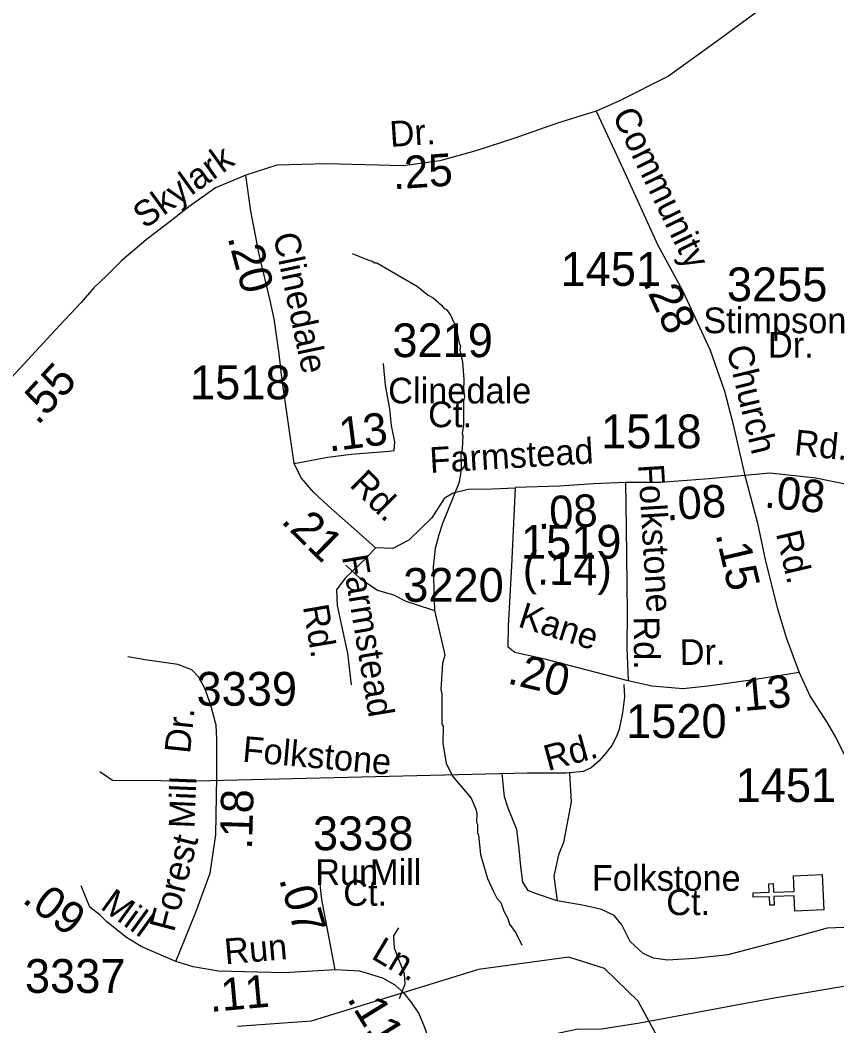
# Model space of a CAD drawing. Extents: x 1547597 to 1699558, y 810033 to 920809.
# Drawn here: x 1593314 to 1596336, y 876840 to 880561 of the extents above; entities that cross this region are included whole.
import ezdxf

# ---------------------------------------------------------------- set-up
doc = ezdxf.new("R2010")
doc.units = 0
for name, color, linetype in [('Exist Cultural Church CELL', 7, 'Continuous'), ('Exist Hydrographic Creek Single Shore', 7, 'Continuous'), ('Exist Hydrographic Misc Water Feature', 7, 'Continuous'), ('Exist Road Non-System Type 51', 7, 'Continuous'), ('Exist Road Non-System Type 51 Label', 7, 'Continuous'), ('Exist Road Secondary Mileage Hundredths English Label', 7, 'Continuous'), ('Exist Road Secondary Type 51 Attributed', 7, 'Continuous'), ('Exist Road Secondary Type 51 Label', 7, 'Continuous'), ('Exist Road Secondary Type 51 Number Label', 7, 'Continuous')]:
    doc.layers.add(name, color=color, linetype=linetype)

msp = doc.modelspace()

# ---------------------------------------------------------------- linework, layer by layer
at = {"layer": 'Exist Cultural Church CELL'}
msp.add_lwpolyline([(1596180.9, 877264.9), (1596178.5, 877321.8), (1596102.4, 877318.8), (1596103.7, 877286.8), (1596087.7, 877286.2), (1596086.5, 877318.1), (1596026.4, 877315.8), (1596025.7, 877331.8), (1596085.8, 877334.2), (1596084.6, 877366.1), (1596100.5, 877366.8), (1596101.8, 877334.8), (1596177.9, 877337.8), (1596175.7, 877395.4), (1596282.1, 877399.6), (1596287.2, 877269.1)], close=True, dxfattribs=at)
at = {"layer": 'Exist Hydrographic Creek Single Shore'}
msp.add_lwpolyline([(1596262.6, 875973.1), (1595876.6, 876420.8), (1595600.6, 876931.9), (1595476.6, 877052.6), (1595343.7, 877094.7), (1595009.6, 877049), (1594390.6, 876858), (1594118.1, 876837.3)], dxfattribs=at)
at = {"layer": 'Exist Hydrographic Misc Water Feature'}
for points in [[(1594542.8, 879697.9), (1594606.4, 879670.9), (1594614.4, 879670.7), (1594626.3, 879662.5), (1594634.3, 879662.4), (1594784.8, 879575.8), (1594824.3, 879543.2), (1594842.1, 879532.9), (1594873.7, 879506.3), (1594883.4, 879494.2), (1594891.3, 879490), (1594907, 879469.8), (1594918.6, 879441.6), (1594924.4, 879435.5), (1594939.3, 879361.2), (1594943.2, 879355.2), (1594940.9, 879339.2), (1594950.3, 879295.1), (1594955.2, 879231), (1594954.6, 879191.1), (1594958.2, 879167), (1594954, 879151.1), (1594954.5, 879063), (1594950, 879031.1), (1594951.9, 879023.1), (1594949.1, 878975.1), (1594944.7, 878951.2), (1594946.1, 878911.2), (1594943.6, 878879.3), (1594937, 878847.4), (1594876.7, 878698.3), (1594862.9, 878657), (1594849.1, 878606.6), (1594842.3, 878537.8), (1594846.9, 878377.2)], [(1594519.1, 878544.5), (1594571.6, 878495.5), (1594636.8, 878452.5), (1594695.5, 878434.6), (1594741.3, 878411.6), (1594775.8, 878400.1), (1594846.9, 878377.2)], [(1594846.9, 878377.2), (1594885, 878212.2), (1594876.4, 878180.5), (1594870.9, 878084.5), (1594874.6, 878068.5), (1594874.8, 877956.4), (1594878.7, 877948.4), (1594877.7, 877884.5), (1594890.5, 877812.2), (1594913.8, 877763.8), (1594982.5, 877682.7), (1594999.8, 877642.4), (1595003.5, 877626.3), (1595003, 877594.3), (1595006.9, 877586.3), (1595006.3, 877554.3), (1595010.2, 877546.2), (1595017.1, 877474.2), (1595043.7, 877385.7), (1595064.9, 877337.3), (1595078.4, 877313.1), (1595092.2, 877296.9), (1595103.6, 877264.7), (1595117.3, 877240.4), (1595124.9, 877216.3), (1595148.3, 877183.9), (1595170, 877138.7)]]:
    msp.add_lwpolyline(points, dxfattribs=at)
at = {"layer": 'Exist Road Non-System Type 51'}
for points in [[(1594629, 878608.9), (1594596.8, 878572.2), (1594516.6, 878496.5), (1594484.4, 878452.9), (1594486.7, 878395.6), (1594505.1, 878308.4), (1594525.7, 878218.9), (1594539.5, 878102)], [(1595547.6, 878103.5), (1595550.1, 878057.6), (1595543.4, 877997.6), (1595530.1, 877937.6), (1595520.1, 877911), (1595503.4, 877877.7), (1595480.1, 877847.7), (1595456.8, 877821), (1595426.9, 877794.4), (1595396.9, 877781.1), (1595333.6, 877774.4), (1595190.5, 877774.4), (1594015.4, 877746.4)], [(1593609.4, 877780.8), (1593655.3, 877748.7), (1594015.4, 877746.4)], [(1595301.4, 877303.3), (1595297, 877304), (1595217.3, 877330.7), (1595193.3, 877341), (1595173.7, 877371.2), (1595166.1, 877429.2), (1595160.6, 877495.1), (1595151.3, 877567.2), (1595119.9, 877645.4), (1595106.3, 877687.5), (1595097, 877774.1)], [(1595346.2, 877774.4), (1595352.3, 877668.6), (1595324.5, 877518.3), (1595306.3, 877472.3), (1595289.3, 877393.8), (1595301.4, 877303.3)], [(1596392.6, 877205.8), (1596299.7, 877201.8), (1596139.3, 877157.1), (1595933.1, 877102.8), (1595809, 877089.9), (1595709, 877082.7), (1595657.1, 877091.2), (1595619.2, 877107.4), (1595571.7, 877151.8), (1595540.2, 877214), (1595512.4, 877248.2), (1595464.7, 877270.6), (1595400.9, 877285.3), (1595301.4, 877303.3)], [(1594717.3, 876941.3), (1594738.5, 876995.3), (1594736.2, 877032.9), (1594717.3, 877079), (1594698.9, 877127.1), (1594696.6, 877173), (1594715, 877202.8)]]:
    msp.add_lwpolyline(points, dxfattribs=at)
at = {"layer": 'Exist Road Secondary Type 51 Attributed'}
for points in [[(1597734.2, 881922.2), (1597651.4, 881823.1), (1597509.2, 881678.8), (1597354.3, 881534.6), (1597110.8, 881341.6), (1596913.6, 881189.3), (1596785.1, 881100.5), (1596562, 880940.3), (1596323.7, 880789), (1596148.9, 880670), (1596004.8, 880565.4), (1595889.6, 880480.7), (1595713.6, 880353.6), (1595529, 880261.1), (1595444.8, 880224)], [(1595444.8, 880224), (1595302.4, 880179), (1595144, 880124.4), (1594999.8, 880077.7), (1594866.4, 880040.1), (1594731, 880021.8), (1594448.9, 880028.7), (1594263.9, 880023.8), (1594149.6, 879987.4)], [(1595444.8, 880224), (1595546.8, 880007.2), (1595671.7, 879730.2), (1595765.5, 879558), (1595866.7, 879339.7), (1595919.9, 879187.8), (1595948.3, 879079.6), (1595995, 878875.7)], [(1594149.6, 879987.4), (1594037.5, 879940.6), (1593938.5, 879870), (1593869.4, 879815.9), (1593780.4, 879747.9), (1593690.7, 879671.6), (1593634.6, 879615.5), (1593587.4, 879570.6), (1593538.1, 879514.4), (1593443.8, 879413.4), (1593282.2, 879238.3), (1593226.1, 879179.9), (1593161.1, 879114.8), (1593093.7, 879058.6), (1593015.2, 878998), (1592945.6, 878955.3), (1592864.9, 878905.9), (1592763.9, 878858.8), (1592647.2, 878809.4), (1592579.9, 878784.7), (1592533.3, 878767), (1591674.8, 878533.4)], [(1594328.5, 878920.8), (1594304.4, 879083.7), (1594283.7, 879228.2), (1594272.3, 879326.8), (1594253.9, 879455.3), (1594239, 879524.1), (1594200, 879689.2), (1594167.9, 879854.4), (1594149.6, 879987.4)], [(1594328.5, 878920.8), (1594452.3, 878943.8), (1594539.5, 878955.2), (1594679.4, 878966.7), (1594697.8, 878969), (1594700.1, 879001.1), (1594688.6, 879060.7), (1594681.7, 879122.7), (1594665.7, 879209.8), (1594658.8, 879290.1)], [(1595145.2, 878829.5), (1595060.8, 878825.9), (1594971.9, 878824.5), (1594916.2, 878811.2), (1594883.4, 878791.1), (1594836.9, 878719.4), (1594752.8, 878636.4), (1594693.2, 878606.6), (1594629, 878608.9), (1594569.3, 878661.6), (1594528, 878698.3), (1594452.3, 878764.8), (1594400.7, 878813), (1594353.7, 878868.1), (1594328.5, 878920.8)], [(1595995, 878875.7), (1595863.9, 878864), (1595683.2, 878850.5), (1595554.5, 878850.4)], [(1596391.1, 878838.8), (1596258.5, 878866.2), (1596087.7, 878885.2), (1595995, 878875.7)], [(1595995, 878875.7), (1596041.7, 878700.3), (1596071.6, 878558.8), (1596115.7, 878382.7), (1596149.7, 878273.6), (1596196.8, 878147.5)], [(1595564, 878116.1), (1595259.9, 878195.2), (1595144, 878221.8), (1595120.2, 878241.5), (1595120.5, 878320.2), (1595133.1, 878540.2), (1595147.4, 878832)], [(1595554.5, 878850.4), (1595435.2, 878845.5), (1595308.7, 878837.1), (1595147.4, 878832)], [(1595554.5, 878850.4), (1595556.5, 878684.1), (1595560, 878369.7), (1595559.3, 878238.8), (1595564, 878116.1)], [(1593890, 877078.3), (1593964.8, 877261), (1594017.8, 877405.6), (1594038.6, 877546.8), (1594041.5, 877762.2), (1594042, 877900.3), (1594039.6, 877952.3), (1594018.3, 878030.1), (1593998, 878088.5), (1593974.7, 878129.6), (1593948.9, 878156.9), (1593897.4, 878176.7), (1593776.6, 878194.5), (1593712.7, 878205.4)], [(1596196.8, 878147.5), (1596035.2, 878121.2), (1595868.7, 878097.5), (1595767, 878087.5), (1595651.3, 878097), (1595564, 878116.1)], [(1596196.8, 878147.5), (1596237.7, 878058.8), (1596300.4, 877960.6), (1596330.4, 877908.1), (1596365.9, 877840.6), (1596377.5, 877793.6), (1596385.7, 877621.8), (1596395.2, 877467.7), (1596406.1, 877194.2), (1596409.5, 877089.2), (1596421.1, 876995.8)], [(1594479.3, 877048.1), (1594430.8, 877307.6), (1594418.9, 877408.6)], [(1593890, 877078.3), (1593762.2, 877134.3), (1593707.8, 877166.5), (1593635.5, 877224.9), (1593609.7, 877249.6), (1593572.1, 877279.9), (1593539.4, 877358.6)], [(1594479.3, 877048.1), (1594291.6, 877036.2), (1594048, 877043.1), (1593953.9, 877058), (1593890, 877078.3)], [(1594866.5, 876678.8), (1594810.6, 876837), (1594789.5, 876887.4), (1594763.6, 876924.9), (1594735.6, 876961), (1594701.5, 876991), (1594656.5, 877017), (1594570.6, 877042.9), (1594479.3, 877048.1)], [(1596421.1, 876995.8), (1596104.1, 876942.6), (1595607.1, 876849.9), (1595465.6, 876827.5), (1595372.4, 876826.7), (1595209.5, 876792.6), (1594988.6, 876723.8), (1594866.5, 876678.8)]]:
    msp.add_lwpolyline(points, dxfattribs=at)

# ---------------------------------------------------------------- texts
at = {"layer": 'Exist Road Non-System Type 51 Label'}
for s, rotation, p in [('Farmstead', 279.504, (1594504.7, 878575.8)), ('Rd.', 279.504, (1594360.1, 878391.8)), ('Folkstone', 354.909, (1594134.4, 877817.9)), ('Rd.', 15.2708, (1595267, 877782.5))]:
    msp.add_text(s, height=95, rotation=rotation, dxfattribs=at).set_placement(p)
for s, p in [('Folkstone', (1595429.3, 877339.8)), ('Ct.', (1595704.7, 877249.9))]:
    msp.add_text(s, height=95, dxfattribs=at).set_placement(p)
at = {"layer": 'Exist Road Secondary Mileage Hundredths English Label'}
for s, rotation, p in [('.25', 3.7786, (1594695.1, 879934.5)), ('.20', 285.1958, (1594080.9, 879756.8)), ('.28', 294.4494, (1595617.1, 879592.2)), ('.55', 47.4444, (1593379.2, 879058.8)), ('.13', 7.2842, (1594457.8, 878964.3)), ('.08', 354.4632, (1596064.7, 878758.2)), ('.08', 3.7238, (1595706.2, 878709.4)), ('.08', 2.7648, (1595230.2, 878677.6)), ('.21', 315.3743, (1594275.7, 878704.7)), ('.15', 283.1856, (1595886.4, 878658.9)), ('(.14)', 359.4116, (1595173.2, 878472.9)), ('.20', 346.7076, (1595113, 878107.7)), ('.13', 5.0481, (1595948.5, 878001.1)), ('.18', 88.4023, (1594171.9, 877491.3)), ('.09', 323.2511, (1593317.6, 877300.5)), ('.07', 286.2846, (1594271.3, 877382.9)), ('.11', 5.171, (1594017.8, 876891.4)), ('.11', 301.6487, (1594521.5, 876941))]:
    msp.add_text(s, height=120, rotation=rotation, dxfattribs=at).set_placement(p)
at = {"layer": 'Exist Road Secondary Type 51 Label'}
for s, rotation, p in [('Community', 295.9208, (1595503, 880210)), ('Dr.', 3.7786, (1594684.3, 880091.5)), ('Skylark', 35.6989, (1593775.3, 879786.1)), ('Clinedale', 281.9125, (1594249.9, 879765.1)), ('Stimpson', 359.9809, (1595841.7, 879402.6)), ('Dr.', 0.0113, (1596081.1, 879312.4)), ('Church', 283.5475, (1595926.9, 879346.7)), ('Farmstead', 3.3985, (1594831.7, 878885.3)), ('Rd.', 354.4632, (1596175.5, 878951.8)), ('Folkstone', 273.4111, (1595600.7, 878916.3)), ('Rd.', 315.3743, (1594529.1, 878838.4)), ('Rd.', 283.1856, (1596110.1, 878661.9)), ('Kane', 342.4822, (1595152.1, 878318.2)), ('Rd.', 270.2715, (1595584.5, 878354.9)), ('Dr.', 0.4349, (1595754.8, 878175.2)), ('Dr.', 84.1627, (1593942.6, 877844.9)), ('Mill', 87.724, (1593958.7, 877569.6)), ('Forest', 75.3936, (1593883.1, 877183.8)), ('Mill', 324.0088, (1593607.1, 877276.2)), ('Run', 4.9406, (1594073.4, 877067.5)), ('Ln.', 329.1706, (1594609.3, 877091.8))]:
    msp.add_text(s, height=95, rotation=rotation, dxfattribs=at).set_placement(p)
for s, p in [('Clinedale', (1594675.7, 879142.7)), ('Ct.', (1594823.6, 879054.8)), ('Run', (1594405.9, 877361.7)), ('Mill', (1594608.4, 877361.7)), ('Ct.', (1594509.7, 877284.3))]:
    msp.add_text(s, height=95, dxfattribs=at).set_placement(p)
at = {"layer": 'Exist Road Secondary Type 51 Number Label'}
for s, p in [('1451', (1595313.6, 879577.7)), ('3255', (1595929.1, 879520.9)), ('3219', (1594691.4, 879314)), ('1518', (1593942.6, 879158.1)), ('1518', (1595463.6, 878976.8)), ('1519', (1595167, 878568.4)), ('3220', (1594731.6, 878409)), ('3339', (1593966.7, 878024.5)), ('1520', (1595556.1, 877905.2)), ('1451', (1595961.3, 877668.4)), ('3338', (1594397.6, 877489.9)), ('3337', (1593331.9, 876962.3))]:
    msp.add_text(s, height=125, dxfattribs=at).set_placement(p)

doc.saveas('drawing.dxf')
